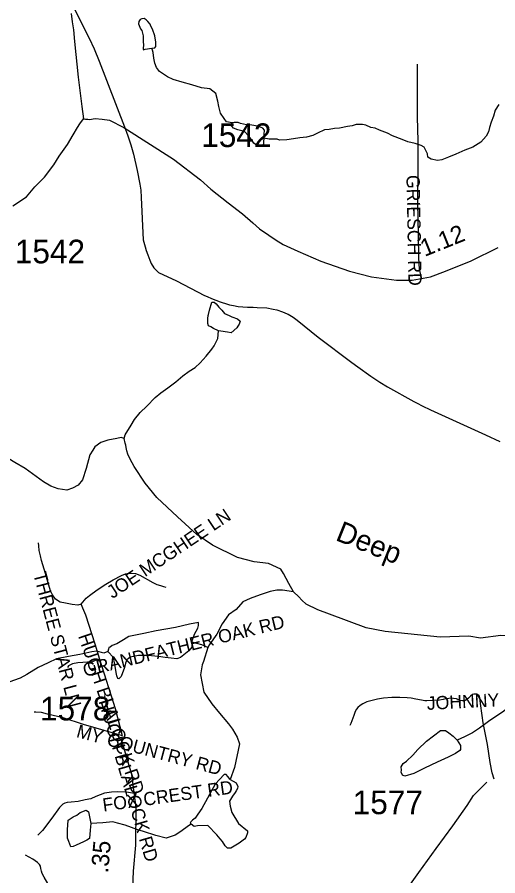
# Model space of a CAD drawing. Extents: x 1950930 to 2061844, y 904556 to 1017002.
# Drawn here: x 2019187 to 2022647, y 950934 to 957112 of the extents above; entities that cross this region are included whole.
import ezdxf

# ---------------------------------------------------------------- set-up
doc = ezdxf.new("R2010")
doc.units = 0
for name, color, linetype in [('Exist Hydrographic Creek Single Shore', 7, 'Continuous'), ('Exist Hydrographic Creek Single Shore Label', 7, 'Continuous'), ('Exist Hydrographic Misc Water Feature', 7, 'Continuous'), ('Exist Road Non-System Type 51', 7, 'Continuous'), ('Exist Road Non-System Type 51 Label', 7, 'Continuous'), ('Exist Road Primary US Structure Standard Bridge CELL', 7, 'Continuous'), ('Exist Road Secondary Type 41 Attributed', 7, 'Continuous'), ('Exist Road Secondary Type 51 Attributed', 7, 'Continuous'), ('Exist Road Secondary Type 51 Number Label', 7, 'Continuous')]:
    doc.layers.add(name, color=color, linetype=linetype)

msp = doc.modelspace()

# ---------------------------------------------------------------- linework, layer by layer
at = {"layer": 'Exist Hydrographic Creek Single Shore'}
for points in [[(2019956.1, 954080.3), (2019936.2, 954088.3), (2019904.2, 954080.1), (2019840.3, 954068), (2019788.1, 954052), (2019746.1, 954020), (2019730.2, 953996.1), (2019710.2, 953964), (2019682.5, 953864.2), (2019656.2, 953784), (2019624.6, 953743.9), (2019584.4, 953724.1), (2019544.4, 953709.8), (2019482.6, 953718), (2019428.5, 953737.8), (2019376.3, 953769.7), (2019244.4, 953865.7), (2019170.2, 953907.6), (2019096.3, 953953.7), (2019028.1, 953973.5), (2018976.1, 953981.5), (2018928.3, 953985.4)], [(2021175, 952976.7), (2021142.8, 953036.8), (2021104.9, 953108.8), (2021084.9, 953140.7), (2020996.8, 953180.6), (2020892.7, 953192.6), (2020772.9, 953224.6), (2020592.6, 953312.3), (2020480.6, 953390.5), (2020340.5, 953516.4), (2020192.4, 953656.4), (2020108.6, 953758.2), (2020028.4, 953880.3), (2020000.3, 953932.1), (2019984.3, 953968.2), (2019976.3, 953992.3), (2019972.2, 954016.3), (2019968.2, 954032.2), (2019964.3, 954048.3), (2019956.1, 954080.3)], [(2023129.2, 952484), (2023017.2, 952543.7), (2022877.3, 952615.9), (2022829.3, 952643.8), (2022769.2, 952659.8), (2022669.2, 952663.5), (2022521.1, 952643.6), (2022439.1, 952659.4), (2022231.2, 952651.3), (2021835, 952693.3), (2021699, 952719.1), (2021434.9, 952817.1), (2021350.9, 952849), (2021267, 952888.8), (2021234.8, 952916.7), (2021215, 952940.8), (2021175, 952976.7)]]:
    msp.add_lwpolyline(points, dxfattribs=at)
at = {"layer": 'Exist Hydrographic Misc Water Feature'}
for p, q in [((2021131.1, 954976.8), (2021136.7, 954974.2)), ((2022558.9, 954106), (2022661.6, 954059.1))]:
    msp.add_line(p, q, dxfattribs=at)
for points in [[(2019592.4, 957183.8), (2019705.6, 956961.7), (2019741.7, 956884.5), (2019778, 956795.7)], [(2019592.4, 957183.8), (2019705.6, 956961.7), (2019741.7, 956884.5), (2019778, 956795.7)], [(2020157.1, 956889.9), (2020177.1, 956892.1), (2020185.2, 956900.2), (2020185.2, 956932), (2020176.9, 956978.1), (2020160.9, 957026), (2020148.9, 957048), (2020142.9, 957062.2), (2020126.9, 957081.9), (2020115, 957093.9), (2020101.1, 957102.1), (2020085, 957100.1), (2020073, 957094.2), (2020062.9, 957079.9), (2020058.9, 957063.9), (2020074.9, 957028.2), (2020082.9, 957015.8), (2020092.9, 956977.9), (2020093.1, 956937.9), (2020095.1, 956909.9), (2020093.1, 956889.9), (2020093.2, 956882.1), (2020097.1, 956878), (2020109, 956882.1), (2020157.1, 956889.9)], [(2020733.3, 956352.3), (2020693.4, 956358.3), (2020675.5, 956382.3), (2020651.4, 956422.2), (2020639.3, 956468.4), (2020631.2, 956508.3), (2020617.3, 956562.4), (2020573.3, 956596.4), (2020513.4, 956604.3), (2020443.3, 956624.1), (2020373.2, 956644.2), (2020309.2, 956664.3), (2020269.3, 956682.2), (2020211.3, 956720.1), (2020189.3, 956750.1), (2020177.1, 956779.9), (2020171.3, 956816.1), (2020165.3, 956857.9), (2020161, 956874.1), (2020157.1, 956889.9)], [(2019778, 956795.7), (2019959.7, 956322.9), (2019974.2, 956283.8)], [(2019778, 956795.7), (2019959.7, 956322.9), (2019974.2, 956283.8)], [(2022653.5, 956483.4), (2022627.4, 956443.6), (2022615.4, 956399.6), (2022599.4, 956357.6), (2022587.4, 956319.4), (2022579.6, 956287.4), (2022563.5, 956255.6), (2022523.6, 956213.4), (2022467.7, 956177.5), (2022409.8, 956155.4), (2022343.5, 956125.3), (2022291.6, 956105.3), (2022243.6, 956085.3), (2022211.7, 956081.4), (2022167.5, 956089.2), (2022143.6, 956105.1), (2022139.5, 956129.2), (2022123.8, 956161.3), (2022115.6, 956177.2), (2022095.8, 956189.1), (2022051.8, 956203.2), (2021999.5, 956215.1), (2021957.5, 956231.1), (2021887.5, 956259.1), (2021851.5, 956277.2), (2021795.5, 956299.1), (2021763.6, 956313.2), (2021731.6, 956319.1), (2021697.5, 956334.9), (2021673.6, 956341), (2021625.7, 956339), (2021597.6, 956331.1), (2021563.4, 956324.9), (2021507.6, 956312.9), (2021471.5, 956310.7), (2021431.7, 956305), (2021399.4, 956300.7), (2021347.4, 956276.9), (2021315.6, 956260.8), (2021269.7, 956248.6), (2021221.7, 956244.7), (2021175.6, 956236.8), (2021127.5, 956228.6), (2021075.6, 956226.7), (2021059.4, 956234.6), (2021019.7, 956234.4), (2020999.7, 956234.5), (2020961.4, 956242.5)], [(2020961.4, 956242.5), (2020959.5, 956214.7), (2020959.5, 956198.6), (2020951.7, 956186.6), (2020939.6, 956186.5), (2020919.5, 956184.6), (2020899.5, 956198.5), (2020891.4, 956206.6), (2020875.5, 956226.6), (2020857.7, 956254.5), (2020855.4, 956256.5), (2020823.6, 956288.4), (2020775.6, 956302.5), (2020743.4, 956314.3), (2020723.5, 956336.4), (2020733.3, 956352.3)], [(2020961.4, 956242.5), (2020967.5, 956298.5), (2020955.4, 956314.5), (2020943.6, 956318.4), (2020915.6, 956328.5), (2020875.4, 956334.5), (2020837.4, 956338.3), (2020793.6, 956346.4), (2020777.4, 956354.3), (2020757.3, 956354.4), (2020749.5, 956354.5), (2020737.6, 956352.5), (2020733.3, 956352.3)], [(2019974.2, 956283.8), (2019983.7, 956258.1), (2020004.6, 956193), (2020023.6, 956126), (2020050.7, 956008.3), (2020069.6, 955910)], [(2019974.2, 956283.8), (2019983.7, 956258.1), (2020004.6, 956193), (2020023.6, 956126), (2020050.7, 956008.3), (2020069.6, 955910)], [(2020069.6, 955910), (2020075.7, 955868.2), (2020079.6, 955815.1)], [(2020079.6, 955815.1), (2020093.6, 955510.2), (2020107.7, 955460.8)], [(2020079.6, 955815.1), (2020093.6, 955510.2), (2020107.7, 955460.8)], [(2020107.7, 955460.8), (2020115.7, 955432.6), (2020127, 955401.2)], [(2020107.7, 955460.8), (2020115.7, 955432.6), (2020127, 955401.2)], [(2020127, 955401.2), (2020140.7, 955362.7), (2020152.2, 955340.7)], [(2020127, 955401.2), (2020140.7, 955362.7), (2020152.2, 955340.7)], [(2020152.2, 955340.7), (2020169.8, 955307.8), (2020204.7, 955276), (2020334.7, 955214.2)], [(2020152.2, 955340.7), (2020169.8, 955307.8), (2020204.7, 955276), (2020334.7, 955214.2)], [(2020334.7, 955214.2), (2020535.9, 955110.2), (2020554.7, 955101.6)], [(2020334.7, 955214.2), (2020535.9, 955110.2), (2020554.7, 955101.6)], [(2020554.7, 955101.6), (2020585.7, 955087.8), (2020647.6, 955063.7), (2020700.7, 955047.2)], [(2020554.7, 955101.6), (2020585.7, 955087.8), (2020647.6, 955063.7), (2020700.7, 955047.2)], [(2020635.7, 954856.5), (2020600, 954872.7), (2020579.9, 954884.6), (2020563.9, 954892.4), (2020559.7, 954908.6), (2020559.8, 954944.7), (2020561.9, 954966.6), (2020563.6, 954972.5), (2020571.8, 955004.5), (2020587.8, 955060.6), (2020595.7, 955062.4), (2020603.9, 955060.6), (2020619.7, 955048.5), (2020637.6, 955024.5), (2020659.8, 955004.7), (2020679.6, 954980.6), (2020711.8, 954964.5), (2020731.7, 954956.6), (2020771.7, 954940.6), (2020791.7, 954924.8), (2020783.7, 954902.7), (2020775.9, 954888.7), (2020767.7, 954876.7), (2020727.9, 954840.8), (2020699.8, 954844.7), (2020651.7, 954852.5), (2020635.7, 954856.5)], [(2020700.7, 955047.2), (2020714.7, 955042.8), (2020743.2, 955037)], [(2020700.7, 955047.2), (2020714.7, 955042.8), (2020743.2, 955037)], [(2020743.2, 955037), (2020777.6, 955030.1), (2020844.7, 955025.6), (2020885.5, 955024.7)], [(2020743.2, 955037), (2020777.6, 955030.1), (2020844.7, 955025.6), (2020885.5, 955024.7)], [(2020885.5, 955024.7), (2020914.6, 955024.1), (2020984.7, 955019.6), (2021028.6, 955011.3)], [(2020885.5, 955024.7), (2020914.6, 955024.1), (2020984.7, 955019.6), (2021028.6, 955011.3)], [(2021028.6, 955011.3), (2021055.7, 955006.1), (2021097.5, 954992), (2021131.1, 954976.8)], [(2021028.6, 955011.3), (2021055.7, 955006.1), (2021097.5, 954992), (2021131.1, 954976.8)], [(2021136.7, 954974.2), (2021172.5, 954953.8), (2021201.7, 954932.2), (2021352.6, 954810.5)], [(2021136.7, 954974.2), (2021172.5, 954953.8), (2021201.7, 954932.2), (2021352.6, 954810.5)], [(2019956.1, 954080.3), (2019964.2, 954108.1), (2020008.3, 954176.1), (2020032.1, 954216.3), (2020072.2, 954268.3), (2020120.1, 954314.2), (2020180.1, 954376.3), (2020220.2, 954408.3), (2020272.1, 954444.3), (2020328.2, 954488.4), (2020379.9, 954532.3), (2020423.9, 954564.5), (2020467.8, 954592.5), (2020503.9, 954624.6), (2020547.9, 954672.6), (2020588, 954722.6), (2020604, 954748.5), (2020631.9, 954800.5), (2020635.7, 954856.5)], [(2021352.6, 954810.5), (2021595.6, 954628.1), (2021638.6, 954597.4)], [(2021352.6, 954810.5), (2021595.6, 954628.1), (2021638.6, 954597.4)], [(2021638.6, 954597.4), (2021733.6, 954529.6), (2021796.7, 954486.9)], [(2021638.6, 954597.4), (2021733.6, 954529.6), (2021796.7, 954486.9)], [(2021796.7, 954486.9), (2021853.5, 954452.1), (2022042.6, 954346.7), (2022066.6, 954334.3)], [(2021796.7, 954486.9), (2021853.5, 954452.1), (2022042.6, 954346.7), (2022066.6, 954334.3)], [(2022066.6, 954334.3), (2022101.6, 954316.1), (2022162.5, 954287.1), (2022558.9, 954106)], [(2022066.6, 954334.3), (2022101.6, 954316.1), (2022162.5, 954287.1), (2022558.9, 954106)], [(2021175, 952976.7), (2021096.8, 952988.8), (2021056.8, 952988.7), (2021009, 952980.8), (2020937, 952956.7), (2020862.9, 952928.7), (2020810.9, 952904.5), (2020762.8, 952850.7), (2020706.9, 952812.5), (2020662.9, 952746.4), (2020623, 952672.4), (2020571.2, 952598.4), (2020559.3, 952576.3)], [(2020443, 952616.4), (2020451, 952640.2), (2020463.1, 952672.5), (2020475.1, 952694.5), (2020487, 952716.3), (2020491.1, 952736.5), (2020491.1, 952756.6), (2020426.9, 952744.4), (2020327, 952720.2), (2020187, 952696.2), (2020099, 952678), (2019990.9, 952656), (2019951, 952632.2), (2019903.2, 952604), (2019871.1, 952592.2), (2019855.1, 952580), (2019847.1, 952575.9), (2019843, 952563.9), (2019839, 952547.9)], [(2020443, 952616.4), (2020443.2, 952580.3), (2020423.2, 952552.2), (2020363.2, 952504.2), (2020335.1, 952496.3), (2020295.2, 952500.4), (2020251.3, 952504.2), (2020203.2, 952512.1), (2020127.2, 952520.3), (2020059.3, 952520), (2019999, 952508.1), (2019975.3, 952488), (2019967.2, 952464.2), (2019959, 952432.2), (2019935.4, 952368), (2019919.3, 952351.9), (2019911.1, 952354.1), (2019903.3, 952372), (2019899.2, 952396), (2019895.3, 952427.9), (2019879.1, 952504.1), (2019839, 952547.9)], [(2020559.3, 952576.3), (2020515.1, 952596.2), (2020443, 952616.4)], [(2019839, 952547.9), (2019811.2, 952536), (2019759, 952551.8), (2019723.1, 952546), (2019637.1, 952527.8), (2019557, 952511.7), (2019469.1, 952495.8), (2019409.1, 952467.9), (2019337.2, 952433.6), (2019257.3, 952381.7), (2019209.3, 952357.5), (2019161.3, 952339.7), (2019109.1, 952321.5), (2019065.1, 952291.5), (2019029.3, 952273.6), (2018985.2, 952249.5), (2018969.2, 952223.6)], [(2020559.3, 952576.3), (2020527.3, 952476.5), (2020519.3, 952452.4), (2020507.3, 952380.5), (2020531.3, 952256.2), (2020587.3, 952172.4), (2020643.4, 952104.6), (2020707.4, 952028.5), (2020735.5, 951988.5), (2020771.4, 951932.6), (2020787.5, 951884.4), (2020751.8, 951714.5), (2020719.8, 951628.5)], [(2023129.2, 952484), (2023097.2, 952475.8), (2023069.1, 952467.8), (2023013.4, 952421.7), (2022885.2, 952303.6), (2022849.5, 952255.8), (2022809.2, 952215.6), (2022681.4, 952111.6), (2022589.6, 952051.5), (2022513.6, 951995.6), (2022463.4, 951963.5), (2022407.7, 951935.5), (2022353.7, 951911.3)], [(2022353.7, 951911.3), (2022377.5, 951871.4), (2022377.5, 951843.6), (2022373.8, 951835.4), (2022341.5, 951815.4), (2022289.7, 951787.3), (2022209.6, 951751.2), (2022117.8, 951709.1), (2022041.5, 951671.3), (2021977.8, 951651.3), (2021961.6, 951659.2), (2021949.8, 951679.1), (2021953.8, 951695.1), (2021949.7, 951719.2), (2021965.6, 951743.1), (2021989.5, 951759), (2022033.8, 951803.1), (2022071.7, 951843.3), (2022133.6, 951903.4), (2022233.7, 951979.4), (2022269.4, 951979.4), (2022293.4, 951963.4), (2022325.4, 951939.5), (2022353.7, 951911.3)], [(2020719.8, 951628.5), (2020703.8, 951648.5), (2020691.6, 951662.5), (2020675.5, 951662.5), (2020611.8, 951594.3), (2020515.9, 951418.4), (2020487.9, 951378.3), (2020467.9, 951350.2), (2020447.9, 951334.2), (2020435.8, 951322.3), (2020431.7, 951314.2), (2020439.8, 951306.4)], [(2020719.8, 951628.5), (2020763.6, 951602.6), (2020775.8, 951576.5), (2020771.6, 951562.4), (2020763.7, 951546.5), (2020755.6, 951534.5), (2020735.6, 951506.4), (2020715.9, 951470.4), (2020719.7, 951434.5), (2020731.9, 951390.3), (2020779.8, 951310.6), (2020844.1, 951258.4), (2020844.1, 951242.6), (2020831.9, 951210.4), (2020823.8, 951198.4), (2020783.8, 951170.3), (2020724, 951134.5), (2020700, 951134.3), (2020684, 951150.4), (2020664, 951182.3), (2020647.9, 951200.4), (2020623.9, 951230.4), (2020560, 951296.4), (2020483.8, 951294.4), (2020459.7, 951288.3), (2020439.8, 951306.4)], [(2019715.9, 951309.9), (2019712, 951263.8), (2019707.8, 951203.8), (2019687.8, 951189.8), (2019663.9, 951177.8), (2019611.9, 951153.9), (2019589.8, 951145.8), (2019573.9, 951141.9), (2019565.8, 951161.8), (2019558, 951181.6), (2019550, 951205.7), (2019549.9, 951265.8), (2019554, 951333.6), (2019589.9, 951357.8), (2019615.8, 951371.7), (2019639.8, 951390), (2019683.8, 951405.8), (2019699.9, 951394), (2019715.9, 951309.9)], [(2020439.8, 951306.4), (2020419.8, 951294.4), (2020363.9, 951254.2), (2020323.9, 951226.1), (2020287.9, 951214.1), (2020259.8, 951206.1), (2020183.7, 951224.1), (2020095.8, 951254.2), (2020056, 951266.1), (2019963.8, 951297.9), (2019908, 951313.8), (2019876, 951322.1), (2019804, 951316), (2019715.9, 951309.9)]]:
    msp.add_lwpolyline(points, dxfattribs=at)
at = {"layer": 'Exist Road Non-System Type 51'}
for points in [[(2022098.6, 955228.9), (2022082.9, 955300), (2022077.6, 955379.6), (2022076.6, 955546), (2022071.5, 955777.5), (2022072.5, 956004.9), (2022073.5, 956219.9), (2022069.4, 956394.6), (2022069.4, 956556.8), (2022067.4, 956772.8)], [(2019646.6, 952887.7), (2019623.5, 952882.5), (2019583.5, 952885.9), (2019535.4, 952895.1), (2019496.4, 952903.1), (2019463.2, 952924.9), (2019440.2, 952955.8), (2019425.4, 952985.6), (2019407.1, 953049.7), (2019389.9, 953109.2), (2019361.2, 953203.1), (2019353.9, 953235.6), (2019345.8, 953274.4), (2019342, 953307.7), (2019340.5, 953330.4)], [(2019646.6, 952887.7), (2019682.8, 952931.4), (2019706.8, 952952.3), (2019763.1, 952993.1), (2019825.4, 953033.2), (2019876.5, 953062.8), (2019936.6, 953094.4), (2019966.1, 953106.5), (2019978.2, 953110.2), (2019990.4, 953111.2), (2020007.9, 953112.3), (2020039, 953109.1), (2020069.5, 953097), (2020162.1, 953043.5), (2020182.4, 953034.8), (2020192.6, 953030.3), (2020217.4, 953022.4), (2020239.6, 953015), (2020257.2, 953010.4)], [(2019782.4, 952490.4), (2019747.8, 952600.5), (2019680.5, 952809), (2019666.1, 952842.9), (2019646.6, 952887.7)], [(2019782.4, 952490.4), (2019753.5, 952485.4), (2019728.9, 952475.1), (2019623, 952466.9), (2019586, 952459.7), (2019557.1, 952445.3), (2019547.9, 952432.9)], [(2019944, 951941.9), (2019893.5, 952136.6), (2019782.4, 952490.4)], [(2022619.9, 951630.6), (2022605.1, 951675.6), (2022591.6, 951750.4), (2022571.5, 951878.4), (2022541.6, 952035.7), (2022533.5, 952088.5), (2022523, 952174.6), (2022517.6, 952214.5), (2022514.2, 952225.7), (2022509.8, 952231.8), (2022503.6, 952236.9), (2022497.5, 952240.8), (2022483, 952241.9), (2022474, 952241.9), (2022465.1, 952238.6), (2022448.9, 952225.7), (2022434.4, 952212.8), (2022423.2, 952202.2), (2022412.6, 952196.6), (2022403.1, 952193.2), (2022393, 952193.2), (2022374.6, 952196.1), (2022349.5, 952206.7), (2022327.6, 952210.1), (2022315.9, 952212.2), (2022294.1, 952210.1), (2022269.5, 952207.2), (2022253.9, 952202.8), (2022225.6, 952198), (2022178.1, 952195.8), (2022134.6, 952194.1), (2022120.1, 952194.1), (2022097.8, 952197.4), (2022057.5, 952204.8), (2022022, 952211.7), (2021993, 952215.1), (2021942.1, 952217.3), (2021884, 952217.3), (2021824.8, 952213.4), (2021781.1, 952205.6), (2021702.6, 952185.8), (2021674.8, 952172.9), (2021654.6, 952159.4), (2021637.9, 952144.9), (2021630, 952134.3), (2021620.5, 952116.4), (2021609.4, 952088.5), (2021595.9, 952048.8), (2021588.6, 952031.2), (2021581.6, 952015.6)], [(2019944, 951941.9), (2019755.1, 951995.9), (2019664.5, 952022.5), (2019518.8, 952070.2), (2019405.8, 952098.2), (2019361.4, 952109.6), (2019321.6, 952112.2), (2019308.5, 952111.8)], [(2020045.6, 951525.4), (2019973.8, 951535.2), (2019907.4, 951538.2), (2019864.5, 951537.4), (2019816.1, 951529.1), (2019752.1, 951504.2), (2019717.4, 951488.4), (2019676, 951480.1), (2019626.2, 951469.6), (2019576.4, 951464.3), (2019546.2, 951462.1), (2019529.8, 951456.8), (2019514.6, 951450.8), (2019490.5, 951425.8), (2019436.2, 951348.9), (2019369.5, 951261.1), (2019334.8, 951226.4)], [(2019405.9, 950392.8), (2019444.9, 950497.1), (2019485.4, 950604.9), (2019495.8, 950652.1), (2019497.2, 950676), (2019492, 950718.7), (2019477.9, 950756.9), (2019442.2, 950815.7), (2019380.1, 950923.5), (2019366.2, 950951.6), (2019361.8, 950968.1), (2019358, 950988.2), (2019354.2, 951003.2), (2019348.2, 951016.8), (2019332.5, 951030.2), (2019298.9, 951054.9), (2019247.2, 951082.6)]]:
    msp.add_lwpolyline(points, dxfattribs=at)
at = {"layer": 'Exist Road Secondary Type 41 Attributed'}
msp.add_lwpolyline([(2019996.9, 950074.7), (2020004.3, 950151.3), (2020004.7, 950210.6), (2020016.7, 950338.8), (2020020.5, 950538.8), (2020016.5, 950734.7), (2020020.3, 950850.6), (2020024.3, 950966.8), (2020040.2, 951154.7), (2020044, 951422.7), (2020011.9, 951662.8), (2019939.7, 951904.8)], dxfattribs=at)
at = {"layer": 'Exist Road Secondary Type 51 Attributed'}
for points in [[(2019576.3, 957137.9), (2019582.8, 957077.7), (2019592.8, 957021.7), (2019598.9, 956937.8), (2019626.2, 956681.1), (2019651.6, 956469.8), (2019664.8, 956381.2)], [(2019155.2, 955753.8), (2019253.6, 955819.5), (2019314.4, 955890.7), (2019383.3, 955960.6), (2019450.7, 956048.7), (2019489.8, 956111.3), (2019549.9, 956196.8), (2019590, 956266.3), (2019621.3, 956317.2), (2019637.9, 956344.6), (2019664.8, 956381.2)], [(2019664.8, 956381.2), (2019678.5, 956377.3), (2019694.1, 956377.6), (2019707.7, 956376.6), (2019748.8, 956382.2), (2019797.7, 956377.3), (2019852.4, 956370.5), (2019954.5, 956317.5), (2020311.5, 956090.1), (2020507.5, 955942.2), (2020581.5, 955874.2), (2020705.7, 955776.2), (2020809.7, 955696.5), (2020883.7, 955632.3), (2020931.8, 955588.5), (2020997.8, 955544.5), (2021051.8, 955508.6), (2021101.8, 955476.5), (2021207.7, 955427.7), (2021373.7, 955355.8), (2021577.8, 955284), (2021737.8, 955244.1), (2021917.8, 955220.1), (2022029.8, 955220.2), (2022161.7, 955244.3), (2022269.8, 955284.3), (2022453.8, 955358.5), (2022648, 955455.1)], [(2021199.2, 949477.3), (2021345.9, 949761.5), (2021493.7, 950069.8), (2021546.7, 950223.7), (2021626.8, 950351.7), (2021854.5, 950645.9), (2022078.4, 950957.9), (2022202.2, 951130), (2022322.2, 951294.2), (2022426.1, 951440.3), (2022472, 951512.3), (2022568, 951608.4)]]:
    msp.add_lwpolyline(points, dxfattribs=at)

# ---------------------------------------------------------------- texts
at = {"layer": 'Exist Hydrographic Creek Single Shore Label'}
msp.add_text('Deep', height=150, rotation=338.18837, dxfattribs=at).set_placement((2021471.2, 953351.3))
msp.add_text('Deep', height=150, rotation=338.18837, dxfattribs=at).set_placement((2021471.2, 953351.3))
msp.add_text('Deep', height=150, rotation=338.18837, dxfattribs=at).set_placement((2021471.2, 953351.3))
at = {"layer": 'Exist Road Non-System Type 51 Label'}
for s, rotation, p in [('  GRIESCH RD', 271.12846, (2021987.1, 956046.5)), ('  JOE MCGHEE LN', 33.82641, (2019813.9, 952885.6)), ('  THREE STAR LN', 284.87986, (2019283.6, 953174.9)), ('  GRANDFATHER OAK RD', 13.77398, (2019604.1, 952348.9)), ('  HUGH BLALOCK RD', 288.86573, (2019601.2, 952726.8)), ('  JOHNNY PALMER RD', 2.81137, (2022066.9, 952124.5)), ('  HUGH BLALOCK RD', 286.36718, (2019751.7, 952258.8)), ('  MY COUNTRY RD', 345.01349, (2019539, 951951.9)), ('  FOX CREST RD', 7.97981, (2019738.3, 951386.3))]:
    msp.add_text(s, height=95, rotation=rotation, dxfattribs=at).set_placement(p)
at = {"layer": 'Exist Road Primary US Structure Standard Bridge CELL'}
for s, rotation, p in [('1.12', 21.96874, (2022119.5, 955386.5)), ('.35', 85.166, (2019841.7, 950950.9))]:
    msp.add_text(s, height=125, rotation=rotation, dxfattribs=at).set_placement(p)
at = {"layer": 'Exist Road Secondary Type 51 Number Label'}
for s, p in [('1542', (2020511.5, 956177.7)), ('1542', (2019169.6, 955341)), ('1578', (2019351.4, 952052.5)), ('1577', (2021602, 951377.9))]:
    msp.add_text(s, height=170, dxfattribs=at).set_placement(p)

doc.saveas('drawing.dxf')
